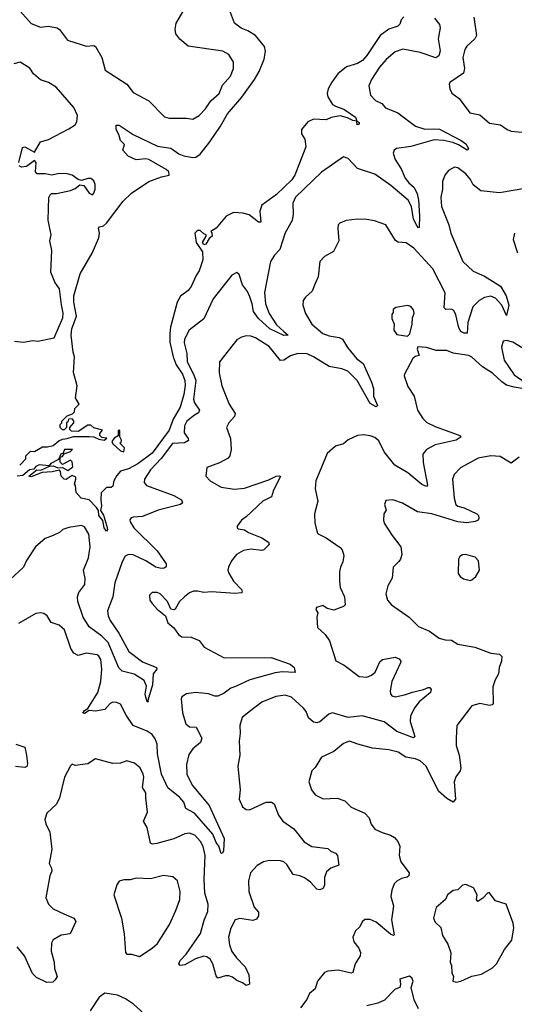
# Model space of a CAD drawing. Extents: x 2056909 to 2160450, y 827444 to 1016825.
# Tile 471 of 501: x 2135671 to 2138825, y 976137 to 982416. Entities that reach past the tile are written whole.
import ezdxf

# ---------------------------------------------------------------- set-up
doc = ezdxf.new("R2010")
doc.units = 0

msp = doc.modelspace()

# ---------------------------------------------------------------- linework, layer by layer
at = {"layer": '0CON10XD'}
for points in [[(2138121.3, 982435), (2138103.6, 982415), (2138095, 982388), (2138083.1, 982375), (2138025, 982355.9), (2137970.3, 982315), (2137885, 982188), (2137856.3, 982155), (2137825, 982137.2), (2137755.2, 982114.8), (2137699.1, 982070.9), (2137661.6, 982018.4), (2137638.8, 981975), (2137630.9, 981945), (2137635.5, 981925), (2137665, 981876), (2137685, 981864.2), (2137738.8, 981845), (2137812.5, 981795), (2137820, 981770), (2137835, 981760), (2137835, 981750), (2137823.3, 981745), (2137820, 981770), (2137795, 981773.3), (2137760.8, 981790.8), (2137715, 981803.3), (2137658, 981792), (2137625, 981777.8), (2137545, 981781.6), (2137509.5, 981765), (2137467.5, 981715), (2137468.9, 981688.9), (2137490, 981655), (2137495.8, 981605), (2137426.3, 981425), (2137406.7, 981395), (2137308.5, 981301.5), (2137216.2, 981233.8), (2137202.2, 981195), (2137208, 981125), (2137194.4, 981125), (2137135, 981172.5), (2137095, 981182.5), (2137033.6, 981186.4), (2136987.8, 981162.2), (2136925, 981086.7), (2136890, 981065), (2136897, 981057), (2136897.5, 981035), (2136880, 981020), (2136857.5, 980985), (2136845, 980980), (2136837.5, 980995), (2136860, 981035), (2136860, 981045), (2136845, 981050), (2136821.7, 981071.7), (2136805, 981072.5), (2136787.5, 981055), (2136797.5, 980995), (2136837.5, 980935), (2136838.8, 980885), (2136816.2, 980815), (2136796.7, 980785), (2136765.7, 980714.3), (2136745, 980690), (2136696.8, 980653.2), (2136675.7, 980615), (2136633.5, 980455), (2136628.5, 980415), (2136629.4, 980359.4), (2136648.9, 980265), (2136668.6, 980215), (2136710.4, 980155), (2136724.7, 980115), (2136727, 980085), (2136717.6, 980025), (2136694.7, 979945), (2136650.7, 979869.3), (2136625, 979798.7), (2136515, 979652.3), (2136425, 979584.2), (2136365, 979552.7), (2136315, 979536), (2136291, 979509), (2136271.8, 979475), (2136265, 979440.8), (2136255, 979433.1), (2136225, 979433.3), (2136190.7, 979399.3), (2136187.8, 979355), (2136192.9, 979315), (2136186, 979285), (2136205, 979256.2), (2136225, 979192.5), (2136232, 979165), (2136225, 979154), (2136210.9, 979175), (2136201.7, 979221.7), (2136175.7, 979255), (2136173.3, 979285), (2136160, 979305), (2136114.2, 979354.2), (2136063.9, 979363.9), (2136031.7, 979401.7), (2136027.5, 979445), (2136020, 979455), (2136030, 979485), (2136028.3, 979498.3), (2136005, 979510), (2135967, 979483), (2135955, 979486.7), (2135936.2, 979505), (2135932.5, 979535), (2135925, 979542.5), (2135878.3, 979531.7), (2135815, 979527.5), (2135745, 979500), (2135730, 979505), (2135780, 979545), (2135807, 979543), (2135861.7, 979568.3), (2135885, 979570), (2135915, 979557.5), (2135945, 979560), (2135978.3, 979541.7), (2136010, 979565), (2136006.4, 979596.4), (2135995, 979607.5), (2135945, 979580), (2135930, 979595), (2135930, 979625), (2135945, 979630), (2135955, 979647.5), (2135995, 979662.5), (2136007.5, 979675), (2135957.5, 979675), (2135948.3, 979651.7), (2135933.8, 979645), (2135918.3, 979611.7), (2135870, 979585), (2135858.3, 979571.7), (2135795, 979577.5), (2135775, 979566.9), (2135760.7, 979549.3), (2135734.3, 979545), (2135690.5, 979509.5), (2135655, 979504.2)], [(2135671.2, 979575), (2135710, 979615), (2135710, 979635), (2135740, 979665), (2135765, 979662.5), (2135817, 979693), (2135848.8, 979691.2), (2135885, 979700), (2135920.4, 979729.6), (2135945, 979741.4), (2135975, 979744.4), (2136015, 979758.8), (2136115, 979757.5), (2136144.7, 979754.7), (2136175, 979740), (2136210, 979735), (2136227.5, 979747.5), (2136195, 979752.5), (2136182.5, 979765), (2136183, 979777), (2136198.3, 979798.3), (2136143, 979813), (2136125, 979830), (2136105, 979830), (2136045, 979790), (2136001.7, 979791.7), (2135991.7, 979801.7), (2135990, 979815), (2136017.5, 979845), (2136017, 979857), (2136005, 979870), (2135981.7, 979868.3), (2135978.3, 979851.7), (2135970, 979845), (2135970, 979815), (2135955, 979800), (2135945, 979800), (2135930, 979815), (2135930, 979835), (2135940, 979845), (2135940, 979855), (2135975, 979890), (2136008.3, 979901.7), (2136020, 979915), (2136023, 979937), (2136050, 979965), (2136027.5, 980005), (2136038.3, 980081.7), (2136013.8, 980165), (2136020.8, 980265), (2136011.8, 980295), (2135999.2, 980405), (2136004.7, 980445), (2136034, 980525), (2136017.3, 980615), (2136016.8, 980655), (2136056.8, 980795), (2136133.1, 980926.9), (2136176.7, 981025), (2136181.2, 981055), (2136173.6, 981086.4), (2136180.8, 981095), (2136205, 981100.9), (2136225, 981118.2), (2136331, 981259), (2136385, 981310.3), (2136495, 981383.5), (2136575, 981413.2), (2136625.3, 981424.7), (2136622.9, 981445), (2136605, 981461.5), (2136495, 981523.7), (2136475, 981528), (2136415, 981521.5), (2136362, 981545), (2136330, 981585), (2136339.3, 981619.3), (2136313.3, 981645), (2136303.9, 981683.9), (2136286.2, 981715), (2136287, 981743), (2136305, 981743.3), (2136395, 981684.2), (2136550.1, 981610.1), (2136635, 981597.2), (2136685, 981560.4), (2136718.3, 981548.3), (2136775, 981536.6), (2136795, 981539.2), (2136822.5, 981557.5), (2136883.4, 981636.6), (2136952.7, 981737.3), (2136995.4, 981815), (2137087.8, 981922.2), (2137168.7, 982035), (2137197.8, 982085), (2137231.1, 982165), (2137238.7, 982215), (2137231.8, 982245), (2137173.8, 982315), (2137125, 982345.9), (2137082.7, 982362.7), (2137040.8, 982395), (2137008.6, 982478.6)], [(2135675, 982470), (2135745, 982390.8), (2135805, 982369.2), (2135855, 982375.6), (2135910, 982365), (2135925, 982353.8), (2135976.2, 982286.2), (2136062.5, 982257.5), (2136095, 982247.8), (2136145, 982251.4), (2136155, 982246), (2136195.8, 982175), (2136216.2, 982095), (2136354.5, 982004.5), (2136395, 981951.9), (2136495, 981898), (2136595, 981796.2), (2136625, 981788), (2136735, 981788), (2136775, 981782.5), (2136815, 981805.8), (2136855, 981848), (2136891.1, 981898.9), (2136943.3, 981945), (2136965, 981998), (2137015, 982056.7), (2137034.2, 982105), (2137034, 982145), (2137004.2, 982194.2), (2136965.7, 982215.7), (2136745, 982247.1), (2136691.7, 982291.7), (2136666.7, 982326.7), (2136661.9, 982355), (2136669.4, 982395), (2136715, 982472.5)], [(2138567.6, 982432.4), (2138584.5, 982315), (2138574.4, 982295), (2138523.3, 982246.7), (2138510, 982225), (2138497.8, 982175), (2138506.5, 982105), (2138501.1, 982075), (2138414, 982015), (2138410, 982005), (2138414.2, 981975), (2138427, 981947), (2138472.7, 981912.7), (2138542.4, 981822.4), (2138605, 981809.4), (2138667.2, 981757.2), (2138736.7, 981745), (2138780, 981715), (2138805, 981705.8), (2138895, 981697.5)], [(2138316.9, 982425), (2138347.5, 982385), (2138353.1, 982365), (2138338.5, 982295), (2138352.6, 982217.4), (2138344, 982185), (2138325, 982172.9), (2138225, 982207.5), (2138115, 982227.1), (2138065, 982210.8), (2138007.4, 982162.6), (2137965, 982112.5), (2137913.8, 982035), (2137896.7, 981995), (2137908.8, 981935), (2137940.9, 981900.9), (2137980.7, 981880.7), (2138004.3, 981855), (2138081.4, 981821.4), (2138195, 981736.8), (2138255, 981717.3), (2138310.4, 981720.4), (2138347.8, 981717.8), (2138486.2, 981645), (2138515.4, 981625.4), (2138532.5, 981595), (2138525, 981584.4), (2138468.5, 981618.5), (2138432.1, 981632.1), (2138375, 981645.3), (2138315, 981649.7), (2138165, 981607.3), (2138074.4, 981595.6), (2138058, 981585), (2138052.9, 981565), (2138065, 981524), (2138102.7, 981465), (2138130, 981405), (2138152.9, 981375), (2138186.2, 981346.1), (2138205.7, 981305), (2138214.3, 981265), (2138221.2, 981165), (2138218.3, 981091.7), (2138215, 981088.8), (2138205, 981100), (2138183.2, 981145), (2138168.6, 981225), (2138147.6, 981265), (2138037.8, 981357.8), (2137935, 981430.8), (2137825, 981467.2), (2137765, 981531.4), (2137735, 981541.4), (2137595, 981444.4), (2137429.5, 981285), (2137412.2, 981245), (2137414.3, 981175), (2137409.2, 981135), (2137363, 981057), (2137329.1, 980950.9), (2137295, 980914.2), (2137270.9, 980875), (2137233.2, 980676.8), (2137238.4, 980605), (2137261.8, 980541.8), (2137309.1, 980469.1), (2137355, 980428.5), (2137383.3, 980405), (2137355, 980402.5), (2137265.6, 980445), (2137195, 980509.5), (2137161.8, 980555), (2137154, 980605), (2137139.2, 980649.2), (2137123.4, 980683.4), (2137090.9, 980725), (2137071.2, 980791.2), (2137055, 980803.3), (2137023.7, 980786.3), (2136905.5, 980635), (2136845, 980508.6), (2136752.5, 980435), (2136722.2, 980377.8), (2136720.9, 980355), (2136737.3, 980287.3), (2136738.9, 980235), (2136781.9, 980151.9), (2136794.4, 980115), (2136778.6, 979995), (2136785, 979973.3), (2136816.9, 979925), (2136810.5, 979909.5), (2136785.9, 979894.1), (2136737.7, 979855), (2136722.3, 979825), (2136720.5, 979780.5), (2136745.8, 979745), (2136747.8, 979732.2), (2136721.5, 979718.5), (2136645, 979712.7), (2136572.9, 979617.1), (2136505, 979544.5), (2136466.9, 979485), (2136465.7, 979465), (2136478.8, 979445), (2136655, 979380.6), (2136703.3, 979355), (2136710, 979335), (2136696.5, 979323.5), (2136555, 979288), (2136455, 979248.2), (2136395, 979244.2), (2136381.1, 979238.9), (2136373, 979227), (2136375, 979213.3), (2136398.6, 979175), (2136548.3, 979028.3), (2136605.6, 978945), (2136604.2, 978925.8), (2136592.9, 978917.1), (2136574.3, 978915.7), (2136539.2, 978925), (2136475, 978965.3), (2136395, 979003.1), (2136365, 979005.4), (2136344.7, 978995.3), (2136325, 978958.8), (2136278.2, 978825), (2136266.2, 978735), (2136231.8, 978645), (2136235.3, 978615), (2136248.8, 978585), (2136303.2, 978503.2), (2136367.4, 978387.4), (2136455, 978320.9), (2136544.2, 978284.2), (2136546.2, 978275), (2136521.5, 978245), (2136518.7, 978175), (2136487.5, 978075), (2136490, 978065), (2136483.8, 978065), (2136474.6, 978094.6), (2136471.3, 978115), (2136479.5, 978165), (2136465, 978201.1), (2136401.9, 978241.9), (2136325, 978262.3), (2136303.2, 978283.2), (2136235, 978444.6), (2136195.5, 978485.5), (2136115, 978543.8), (2136076.9, 978605), (2136041, 978705), (2136039.3, 978735), (2136048, 978762), (2136085.9, 978815), (2136087.9, 978852.1), (2136078.8, 978905), (2136110.4, 978985), (2136120.9, 979055), (2136111.8, 979135), (2136085, 979182.5), (2136065, 979189.2), (2135985, 979176.7), (2135946.2, 979163.8), (2135924.5, 979145.5), (2135885, 979125.7), (2135832.8, 979107.2), (2135771.4, 979055), (2135715, 978968), (2135696.2, 978923.8), (2135610.6, 978845)], [(2135665.7, 981505), (2135688.6, 981601.4), (2135705, 981605.6), (2135765, 981571.5), (2135803.6, 981636.4), (2135855, 981652.5), (2135985, 981720), (2136024.2, 981745.8), (2136035.5, 981764.5), (2136039.5, 981805), (2136015.9, 981855.9), (2135903.3, 981985), (2135855, 982014.6), (2135805, 982031.9), (2135760, 982070), (2135735, 982106.9), (2135675, 982144.4), (2135635, 982135.4)], [(2135637.5, 980365), (2135695, 980359.5), (2135755, 980370), (2135786.1, 980366.1), (2135892.1, 980387.9), (2135947.1, 980515), (2135949, 980545), (2135937.4, 980597.4), (2135925, 980700), (2135895, 980742.5), (2135870, 980805), (2135876, 980945), (2135864.4, 981005), (2135871.9, 981045), (2135852.1, 981137.9), (2135857.7, 981282.3), (2135865, 981300), (2135875, 981306.7), (2135905, 981306.7), (2135995, 981326.2), (2136025, 981338.8), (2136055, 981362.5), (2136079.3, 981359.3), (2136115, 981310), (2136135, 981300), (2136145, 981310), (2136152.5, 981335), (2136153.3, 981365), (2136145, 981387.5), (2136125, 981402.5), (2136105, 981402.5), (2136065, 981390), (2136045, 981396.7), (2136005, 981424), (2135975, 981434), (2135925, 981435.7), (2135875, 981424.2), (2135835, 981432.9), (2135782, 981432), (2135773.1, 981445), (2135776.9, 981505), (2135765, 981518.2), (2135715, 981479.4), (2135683.3, 981475), (2135668.8, 981485)], [(2138905, 981342.5), (2138731.4, 981311.4), (2138612.5, 981325), (2138562, 981362), (2138546.2, 981396.2), (2138515, 981432.5), (2138465, 981472), (2138444.3, 981475.7), (2138405.9, 981454.1), (2138381.2, 981425), (2138368, 981385), (2138367.1, 981335), (2138355.8, 981284.2), (2138360.6, 981225), (2138407.4, 981107.4), (2138420.9, 981055), (2138497.1, 980875), (2138562, 980812), (2138635, 980781.2), (2138737.4, 980717.4), (2138772.8, 980655), (2138789.2, 980595), (2138775, 980530), (2138745.9, 980595.9), (2138705, 980641.1), (2138675, 980652.9), (2138635, 980644.1), (2138600.5, 980625), (2138561.1, 980585), (2138529.6, 980485), (2138525, 980416.7), (2138505, 980417.5), (2138485, 980427.8), (2138471.4, 980451.4), (2138453.1, 980533.1), (2138440.5, 980560.5), (2138425, 980569.5), (2138388.8, 980568.8), (2138377.5, 980577.5), (2138384.2, 980675), (2138305, 980828.2), (2138185, 980958.1), (2138135, 980992.9), (2138085, 980996.9), (2138067, 981007), (2138006.8, 981106.8), (2137932.7, 981132.7), (2137885, 981142), (2137825, 981144.2), (2137753.9, 981136.1), (2137712.3, 981117.7), (2137702.9, 981107.1), (2137699.2, 981085), (2137705.6, 981005), (2137671.4, 980938.6), (2137614.5, 980905.5), (2137584, 980875), (2137574.3, 980775.7), (2137555.7, 980734.3), (2137535.6, 980684.4), (2137493, 980647), (2137478.8, 980625), (2137476.2, 980595), (2137493, 980543), (2137534.3, 980475), (2137604.4, 980415), (2137645, 980398.9), (2137708.3, 980388.3), (2137728.9, 980378.9), (2137761.1, 980325), (2137818.2, 980255), (2137862.4, 980222.4), (2137915.4, 980105), (2137926.5, 980065), (2137926.2, 980015), (2137953.3, 979955), (2137945, 979946.7), (2137905, 979969.2), (2137823.9, 980115), (2137764, 980174), (2137725, 980188.6), (2137645, 980205.3), (2137545, 980266.7), (2137505, 980284.6), (2137445, 980286.8), (2137398.1, 980271.9), (2137355, 980244.5), (2137335, 980243.1), (2137261.9, 980331.9), (2137175, 980387.8), (2137145, 980398.6), (2137115, 980400.8), (2137085, 980392), (2137055, 980374), (2136944.4, 980235), (2136943.2, 980163.2), (2136960.3, 980080.3), (2137006.7, 979965), (2137044.4, 979905), (2137040.8, 979885), (2137004.3, 979845), (2136990.8, 979815), (2137015.5, 979745.5), (2137019.5, 979675), (2137011.8, 979635), (2137000.3, 979619.7), (2136945, 979590), (2136865, 979560), (2136858, 979505), (2136885, 979475.8), (2136955, 979435.6), (2137041.5, 979421.5), (2137105, 979429.1), (2137259.1, 979480.9), (2137307.5, 979505), (2137325, 979508), (2137333.3, 979503.3), (2137290, 979415), (2137276.5, 979373.5), (2137220.6, 979345), (2137115.5, 979244.5), (2137086.2, 979225), (2137057.5, 979185), (2137057.5, 979175), (2137065, 979170), (2137105, 979162.5), (2137131.2, 979145), (2137215, 979110.8), (2137257.5, 979085), (2137261.7, 979068.3), (2137228.8, 979035), (2137215, 979030.5), (2137145, 979039.6), (2137098.4, 979031.6), (2137054.1, 979005.9), (2137021.1, 978965), (2137002.9, 978925), (2136999.2, 978905), (2137004.1, 978885.9), (2137034.6, 978834.6), (2137085, 978782.5), (2137090, 978765), (2137085, 978760), (2137045, 978757.1), (2136895, 978767.5), (2136845, 978763.3), (2136805, 978772.5), (2136779.5, 978770.5)], [(2138826.2, 981055), (2138818.8, 981015), (2138845, 980930)], [(2138145, 980397.5), (2138158, 980412), (2138174.2, 980475), (2138175.7, 980515), (2138185.6, 980545), (2138182, 980565), (2138165, 980586.7), (2138145, 980592.5), (2138070, 980580), (2138053, 980567), (2138051.7, 980548.3), (2138043.3, 980535), (2138045, 980510), (2138060, 980475), (2138056.2, 980435), (2138075, 980408.8), (2138145, 980397.5)], [(2138937.8, 980285), (2138815, 980358.5), (2138775, 980370), (2138754, 980365), (2138742.7, 980327.3), (2138760.4, 980245), (2138825, 980151.9), (2138895, 980102.9)], [(2138887.8, 980062.2), (2138825, 980072.4), (2138775, 980086.1), (2138745, 980106.2), (2138685, 980161.2), (2138622.6, 980202.6), (2138555, 980263.6), (2138534.7, 980274.7), (2138435, 980288.9), (2138395, 980307.1), (2138326.1, 980306.1), (2138265, 980326.2), (2138210, 980330), (2138206.7, 980315), (2138217.5, 980275), (2138192.7, 980267.3), (2138177.5, 980255), (2138124, 980155), (2138123.8, 980145), (2138146.7, 980076.7), (2138185.6, 980015), (2138206.9, 979925), (2138241.7, 979871.7), (2138267.5, 979847.5), (2138321.3, 979821.3), (2138477.5, 979765), (2138486.7, 979755), (2138453.8, 979735), (2138321.2, 979705), (2138264.6, 979675.4), (2138241.4, 979645), (2138243, 979593), (2138271.7, 979448.3), (2138265, 979438), (2138235, 979452.5), (2138147.1, 979527.1), (2138064.1, 979574.1), (2137995, 979660.5), (2137960.9, 979730.9), (2137935, 979750.6), (2137905, 979762.9), (2137865, 979769.2), (2137825, 979764), (2137765, 979736.2), (2137735, 979711.2), (2137683.9, 979696.1), (2137630.9, 979649.1), (2137559.4, 979475), (2137554.3, 979425), (2137572.2, 979345), (2137551.4, 979265), (2137552.5, 979205), (2137569.7, 979139.7), (2137625, 979111.4), (2137715, 979050.8), (2137727.1, 979035), (2137738.1, 978998.1), (2137732.5, 978957.5), (2137716, 978925), (2137710, 978895), (2137709.4, 978835), (2137714.6, 978794.6), (2137742, 978735), (2137746.2, 978685), (2137735, 978673.8), (2137675, 978650), (2137631.4, 978661.4), (2137605, 978680), (2137563.6, 978666.4), (2137560, 978655), (2137573, 978633), (2137566.7, 978605), (2137569.3, 978539.3), (2137620, 978495), (2137645.7, 978455.7), (2137688.1, 978328.1), (2137739.5, 978299.5), (2137835, 978226.7), (2137885, 978222.2), (2137915, 978236.5), (2137937.1, 978255), (2137968.5, 978321.5), (2137984, 978336), (2138065, 978350), (2138090, 978340), (2138100.6, 978325), (2138099.4, 978315), (2138044.5, 978195), (2138032.9, 978135), (2138035.7, 978115.7), (2138044.5, 978104.5), (2138065, 978098.1), (2138125, 978109.6), (2138175, 978127.3), (2138245.4, 978144.6), (2138275, 978157.8), (2138286.3, 978156.3), (2138294.2, 978145), (2138290, 978125), (2138219.4, 978065), (2138190.2, 978029.8), (2138163.3, 977976.7), (2138160.7, 977940.7), (2138190, 977845), (2138183, 977837), (2138075, 977877.1), (2137995, 977937.7), (2137855, 977976.1), (2137765, 977966.8), (2137665, 977996.4), (2137643.1, 977986.9), (2137585, 977937.8), (2137565, 977932.2), (2137545, 977935.5), (2137513.2, 977963.2), (2137498, 978005), (2137481.2, 978025), (2137405, 978096.2), (2137365, 978108.8), (2137305, 978099.5), (2137215, 978062.7), (2137135, 978002.2), (2137090, 977965), (2137075.6, 977915), (2137077.8, 977865), (2137070.5, 977815), (2137075.6, 977725), (2137062.9, 977655), (2137077.5, 977505), (2137070.8, 977445), (2137092, 977395), (2137115, 977378.8), (2137137, 977377), (2137242.5, 977425), (2137276.8, 977426.8), (2137294.2, 977414.2), (2137322.5, 977342.5), (2137350, 977305), (2137420, 977255), (2137485, 977172.5), (2137535, 977143.3), (2137635, 977131.2), (2137655, 977113.3), (2137685, 977100), (2137697.5, 977085), (2137706, 977025), (2137655, 977004.5), (2137628.6, 976981.4), (2137613.8, 976945), (2137615.6, 976894.4), (2137605, 976876.2), (2137585, 976866), (2137565, 976870.8), (2137525.9, 976915.9), (2137487.7, 976942.3), (2137456.7, 976956.7), (2137415, 976965.5), (2137375, 977027.5), (2137355, 977045.3), (2137335, 977052.5), (2137265, 977054), (2137225, 977044.6), (2137185, 977021.1), (2137143.3, 976975), (2137130, 976925), (2137131.5, 976855), (2137167.1, 976757.1), (2137193.8, 976725), (2137195, 976700), (2137181.2, 976678.8), (2137158.9, 976671.1), (2137075, 976683.3), (2137045, 976675.7), (2137018.1, 976621.9), (2137002.1, 976565), (2137009.1, 976515), (2137025, 976474), (2137053.8, 976433.8), (2137110, 976375), (2137132, 976325), (2137136, 976264), (2137115, 976256.7), (2137093, 976273), (2137055, 976288.6), (2137029.1, 976309.1), (2137005, 976317.5), (2136982.6, 976317.4), (2136934, 976304), (2136925, 976317.5), (2136902.2, 976395), (2136885, 976424), (2136865, 976439.4), (2136845, 976443.3), (2136792.6, 976427.4), (2136725, 976388.6), (2136693.9, 976383.9), (2136686.7, 976395), (2136694.2, 976415), (2136733.3, 976456.7), (2136825, 976589.2), (2136847.7, 976672.3), (2136870.5, 976729.5), (2136873.6, 976775), (2136851.1, 976845), (2136847.5, 976935), (2136853.7, 977085), (2136842, 977142), (2136823.8, 977175), (2136788.9, 977215), (2136755, 977227.5), (2136725, 977224.4), (2136655, 977192.7), (2136545, 977162.2), (2136518.8, 977158.8), (2136506.2, 977165), (2136484.5, 977264.5), (2136460, 977305), (2136487, 977363), (2136476.4, 977453.6), (2136475.7, 977485), (2136455, 977520), (2136463.1, 977585), (2136458.1, 977605), (2136440, 977645), (2136402.5, 977675), (2136355, 977689.2), (2136314.5, 977675.5), (2136265, 977672.7), (2136155, 977701.4), (2136105, 977671.1), (2136025, 977660), (2136005, 977667.5), (2135995, 977657.5), (2135957.5, 977585), (2135925, 977453.8), (2135905, 977413.8), (2135844.5, 977355.5), (2135830.8, 977315), (2135837, 977287), (2135864, 977235), (2135875.7, 977125), (2135860, 977035), (2135874.4, 977005), (2135876.2, 976985), (2135864.5, 976955), (2135837.5, 976815), (2135855.8, 976775), (2135885, 976745.7), (2135953, 976713)], [(2136335, 979660), (2136340, 979685), (2136310, 979715), (2136318.3, 979721.7), (2136320, 979735), (2136310, 979755), (2136310, 979795), (2136305, 979800), (2136300, 979795), (2136298.3, 979761.7), (2136273.6, 979746.4), (2136258.8, 979725), (2136265, 979711.2), (2136315, 979667.5), (2136335, 979660)], [(2138855, 979626.2), (2138805, 979588), (2138735, 979630.6), (2138675.5, 979634.5), (2138595, 979620.5), (2138482.2, 979557.8), (2138441.4, 979515), (2138431.9, 979485), (2138441.8, 979365), (2138453.1, 979325), (2138465, 979314.6), (2138505, 979303.8), (2138586, 979265), (2138595.7, 979255), (2138599.2, 979235), (2138594, 979225), (2138576.2, 979215), (2138522.6, 979207.4), (2138465, 979213.2), (2138300, 979265), (2138207.6, 979277.6), (2138112.7, 979332.7), (2138050, 979355), (2138005, 979350), (2137997.5, 979325), (2138007, 979287), (2137993.3, 979265), (2137990, 979225), (2137996.2, 979205), (2138045.9, 979125.9), (2138102, 979055), (2138108, 979005), (2138099.2, 978975), (2138088.5, 978961.5), (2138052.5, 978925), (2138046.9, 978855), (2138018.6, 978805), (2138005.8, 978755), (2138016, 978715), (2138041.2, 978685), (2138155, 978606), (2138215, 978545.8), (2138285, 978517.1), (2138345, 978472.5), (2138385, 978461.4), (2138425, 978458.6), (2138465, 978432.9), (2138574.2, 978414.2), (2138675, 978375.8), (2138730.5, 978370.5), (2138745.7, 978355.7), (2138744.3, 978325), (2138728.1, 978285), (2138724.2, 978245), (2138703.2, 978206.8), (2138689.1, 978160.9), (2138691.2, 978055), (2138684.2, 978045.8), (2138667.9, 978042.1), (2138605, 978055.6), (2138555, 978040), (2138458, 977915), (2138454.2, 977834.2), (2138453.3, 977786.7), (2138472.5, 977725), (2138483.1, 977645), (2138479.4, 977625), (2138452.5, 977587.5), (2138441.2, 977555), (2138450.8, 977445), (2138435, 977426.2), (2138395, 977448.1), (2138342.2, 977495), (2138262.7, 977655), (2138225, 977689.6), (2138195, 977702.2), (2138132.6, 977712.6), (2138085, 977744.5), (2138025, 977759.6), (2137920.2, 977770.2), (2137827.5, 977795), (2137775, 977815.8), (2137735, 977800.8), (2137675, 977748.1), (2137595, 977713.8), (2137555, 977646.7), (2137534.3, 977625.7), (2137514.3, 977555), (2137531.4, 977505), (2137555, 977472.5), (2137607, 977447), (2137695, 977450.6), (2137743.8, 977435), (2137784.7, 977394.7), (2137871.2, 977355), (2137898.8, 977325), (2137911.9, 977285), (2137935, 977254.3), (2137981.7, 977231.7), (2138035.4, 977215.4), (2138060.2, 977200.2), (2138082.9, 977175), (2138095.6, 977145.6), (2138090, 977085), (2138101.4, 977045), (2138154.3, 976975), (2138153, 976957), (2138142.5, 976947.5), (2138105, 976938.2), (2138075, 976922.9), (2138059.4, 976905), (2138043.1, 976865), (2138038.5, 976825), (2138054.3, 976764.3), (2138041.5, 976675), (2138059.4, 976580.6), (2138055, 976576.2), (2138035, 976584.5), (2137945, 976659.4), (2137905, 976678), (2137873, 976677), (2137855, 976663.3), (2137839.1, 976630.9), (2137812, 976605), (2137796, 976565), (2137802, 976535), (2137834.4, 976494.4), (2137844, 976466), (2137842, 976445), (2137810, 976395), (2137795, 976338.8), (2137784.1, 976335.9), (2137705, 976353.5), (2137635, 976347.5), (2137615, 976338.8), (2137570, 976285), (2137554.3, 976235.7), (2137520, 976205), (2137501.7, 976168.3), (2137462.5, 976115)], [(2138545, 978840), (2138555, 978843.3), (2138578.8, 978865), (2138603.3, 978905), (2138596.2, 978965), (2138575, 978988), (2138515, 979006.2), (2138495, 979003.3), (2138477, 978993), (2138470, 978975), (2138468, 978885), (2138478.8, 978865), (2138500.9, 978850.9), (2138545, 978840)], [(2136779.5, 978770.5), (2136755, 978760), (2136722.5, 978735), (2136691.2, 978705), (2136663, 978657), (2136655, 978653.3), (2136635, 978657.5), (2136613.8, 978705), (2136567.5, 978755), (2136547, 978763), (2136515, 978763.8), (2136500, 978745), (2136501.2, 978715), (2136515, 978692.5), (2136547, 978657), (2136600, 978615), (2136615, 978570), (2136655, 978537.5), (2136683.3, 978495), (2136705, 978481.2), (2136765, 978478.8), (2136815, 978456.7), (2136847.5, 978415), (2136975, 978345.5), (2137275, 978348.7), (2137396.5, 978306.5), (2137421.4, 978285), (2137428, 978252), (2137345, 978257.7), (2137299.3, 978250.7), (2137138, 978205), (2137047.1, 978162.9), (2137017.3, 978152.7), (2136975, 978120.9), (2136935, 978102.2), (2136915, 978101.9), (2136875, 978116.7), (2136795, 978126.2), (2136734.2, 978115.8), (2136705, 978097.5), (2136700, 978085), (2136710, 977995), (2136731.4, 977925), (2136755, 977905.8), (2136796.2, 977905), (2136833.1, 977835), (2136825, 977806), (2136774.6, 977765.4), (2136750.8, 977729.2), (2136735.4, 977665), (2136737.5, 977605), (2136771.5, 977535), (2136879.6, 977405), (2136975.8, 977195), (2136970.8, 977115), (2136965, 977100), (2136955, 977098.8), (2136941.5, 977145), (2136925, 977168.9), (2136902.7, 977222.7), (2136785.2, 977355.2), (2136731.4, 977385), (2136717.9, 977425), (2136692, 977455), (2136615, 977516.2), (2136575.6, 977605), (2136550.8, 977735), (2136548.8, 977795), (2136535, 977828.9), (2136515, 977857.5), (2136485, 977878.8), (2136394.2, 977915), (2136349.7, 977979.7), (2136315, 978050.8), (2136291.7, 978061.7), (2136265, 978063.5), (2136248.6, 978055), (2136215, 978016.5), (2136155, 978005.3), (2136115, 978010.8), (2136085, 977991.9), (2136073.3, 977993.3), (2136085, 978010.8), (2136105, 978022.5), (2136170.4, 978125), (2136188, 978195), (2136195.3, 978274.7), (2136188.7, 978335), (2136176.8, 978356.8), (2136165, 978365.5), (2136095, 978375.5), (2136045, 978361.4), (2136016.2, 978375), (2135998, 978405), (2135958, 978525), (2135922.5, 978555), (2135871.2, 978571.2), (2135846.2, 978615), (2135825, 978628.8), (2135805, 978633.8), (2135775, 978628.8), (2135663.8, 978565)], [(2135646.6, 977796.6), (2135705, 977776), (2135715.5, 977725), (2135720.8, 977669.2), (2135715.8, 977654.2), (2135705, 977646.2), (2135644.3, 977654.3)], [(2136435, 976442.5), (2136515, 976494.4), (2136550, 976525), (2136626.7, 976645), (2136667.5, 976735), (2136692.3, 976805), (2136695.5, 976855.5), (2136678, 976925), (2136648.7, 976948.7), (2136588.3, 976958.3), (2136505, 976937.5), (2136415, 976940.8), (2136375, 976930.6), (2136335, 976930.8), (2136305, 976921.2), (2136290.9, 976899.1), (2136271.4, 976835), (2136320.8, 976685), (2136338.1, 976585), (2136345, 976467.5), (2136355, 976456.2), (2136385, 976455.6), (2136435, 976442.5)], [(2138455, 976277.5), (2138485, 976283.8), (2138555, 976316), (2138615, 976328.8), (2138685, 976368.8), (2138711.2, 976395), (2138763.4, 976486.6), (2138810, 976545), (2138821.9, 976625), (2138817.5, 976655), (2138773.3, 976775), (2138705, 976796.7), (2138665, 976850), (2138653.6, 976846.4), (2138625, 976812.5), (2138593, 976793), (2138583.3, 976805), (2138587.5, 976835), (2138565, 976880), (2138515, 976900), (2138495, 976896.7), (2138465, 976867.5), (2138435, 976862.5), (2138400, 976835), (2138385.9, 976804.1), (2138326.4, 976753.6), (2138310, 976685), (2138320.7, 976660.7), (2138356.1, 976626.1), (2138367.5, 976575), (2138400.3, 976520.3), (2138421.2, 976465), (2138416.1, 976406.1), (2138423.8, 976385), (2138427, 976337), (2138437, 976313), (2138432.5, 976285), (2138455, 976277.5)], [(2135953, 976713), (2136017.5, 976685), (2136030, 976665), (2135993.3, 976585), (2135935, 976578), (2135885, 976548), (2135873.6, 976526.4), (2135872.2, 976475), (2135891.4, 976405), (2135892.5, 976365), (2135909.2, 976315), (2135897.9, 976292.1), (2135881.7, 976278.3), (2135845, 976275.8), (2135778.1, 976308.1), (2135752.7, 976332.7), (2135701.1, 976445), (2135655, 976502.5)], [(2138215, 976107.5), (2138186.1, 976166.1), (2138167, 976243), (2138180, 976285), (2138172.5, 976305), (2138155, 976316.2), (2138095, 976297.5), (2138100, 976265), (2138096, 976244), (2138065, 976233.3), (2137997.3, 976162.7), (2137955, 976143.1), (2137885, 976126.9)], [(2136465, 976076.7), (2136397.1, 976137.1), (2136345, 976172.1), (2136295, 976195.6), (2136215, 976208), (2136177, 976183), (2136120, 976095)]]:
    msp.add_lwpolyline(points, dxfattribs=at)

doc.saveas('drawing.dxf')
